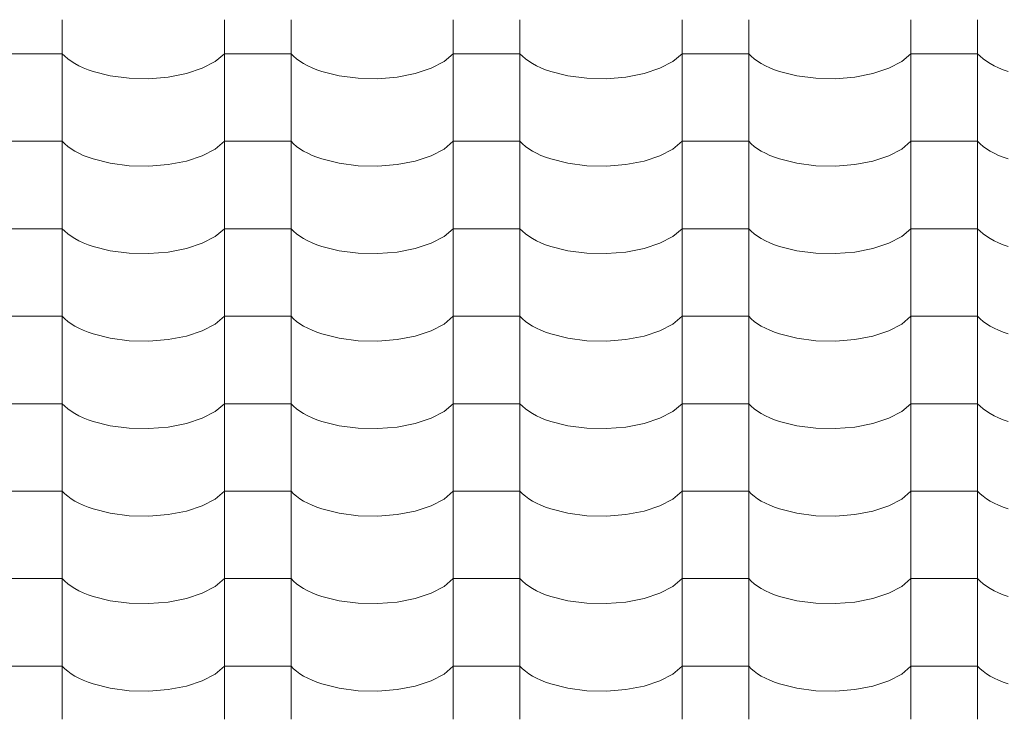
# Model space of a CAD drawing. Header units: millimetres. Extents: x -36478 to 31050, y -14815 to 11827.
# Tile 407 of 656: x -11599 to -10889, y 9924 to 10428. Entities that reach past the tile are written whole.
import ezdxf

# ---------------------------------------------------------------- set-up
doc = ezdxf.new("R2010")
doc.units = ezdxf.units.MM
doc.header["$MEASUREMENT"] = 0
doc.layers.add('Nové_Výplně - Povrchové', color=7, linetype='Continuous')

# ---------------------------------------------------------------- blocks, each defined once
blk = doc.blocks.new('*X13')
at = {"layer": 'Nové_Výplně - Povrchové', "color": 21, "linetype": 'Continuous', "lineweight": 20, "true_color": 0xffaaaa}
for p, q in [((-11568.69, 10428.17), (-11568.69, 10365.3)), ((-11451.72, 10428.17), (-11451.72, 10365.3)), ((-11403.69, 10428.17), (-11403.69, 10365.3)), ((-11286.72, 10428.17), (-11286.72, 10365.3)), ((-11238.69, 10428.17), (-11238.69, 10365.3)), ((-11121.72, 10428.17), (-11121.72, 10365.3)), ((-11073.69, 10428.17), (-11073.69, 10365.3)), ((-10956.72, 10428.17), (-10956.72, 10365.3)), ((-10908.69, 10428.17), (-10908.69, 10365.3)), ((-11592.71, 10403.64), (-11616.72, 10403.64)), ((-11568.69, 10403.64), (-11592.71, 10403.64)), ((-11568.69, 10403.64), (-11566.86, 10401.75)), ((-11566.86, 10401.75), (-11564.74, 10399.92)), ((-11458.39, 10397.95), (-11451.72, 10403.64)), ((-11427.71, 10403.64), (-11451.72, 10403.64)), ((-11403.69, 10403.64), (-11427.71, 10403.64)), ((-11403.69, 10403.64), (-11401.86, 10401.75)), ((-11401.86, 10401.75), (-11399.74, 10399.92)), ((-11293.39, 10397.95), (-11286.72, 10403.64)), ((-11262.71, 10403.64), (-11286.72, 10403.64)), ((-11238.69, 10403.64), (-11262.71, 10403.64)), ((-11238.69, 10403.64), (-11236.86, 10401.75)), ((-11236.86, 10401.75), (-11234.74, 10399.92)), ((-11128.39, 10397.95), (-11121.72, 10403.64)), ((-11097.71, 10403.64), (-11121.72, 10403.64)), ((-11073.69, 10403.64), (-11097.71, 10403.64)), ((-11073.69, 10403.64), (-11071.86, 10401.75)), ((-11071.86, 10401.75), (-11069.74, 10399.92)), ((-10963.39, 10397.95), (-10956.72, 10403.64)), ((-10932.71, 10403.64), (-10956.72, 10403.64)), ((-10908.69, 10403.64), (-10932.71, 10403.64)), ((-10908.69, 10403.64), (-10906.86, 10401.75)), ((-10906.86, 10401.75), (-10904.74, 10399.92)), ((-11564.74, 10399.92), (-11562.34, 10398.16)), ((-11562.34, 10398.16), (-11559.65, 10396.49)), ((-11559.65, 10396.49), (-11556.71, 10394.91)), ((-11556.71, 10394.91), (-11553.53, 10393.43)), ((-11467.7, 10393.09), (-11458.39, 10397.95)), ((-11399.74, 10399.92), (-11397.34, 10398.16)), ((-11397.34, 10398.16), (-11394.65, 10396.49)), ((-11394.65, 10396.49), (-11391.71, 10394.91)), ((-11391.71, 10394.91), (-11388.53, 10393.43)), ((-11302.7, 10393.09), (-11293.39, 10397.95)), ((-11234.74, 10399.92), (-11232.34, 10398.16)), ((-11232.34, 10398.16), (-11229.65, 10396.49)), ((-11229.65, 10396.49), (-11226.71, 10394.91)), ((-11226.71, 10394.91), (-11223.53, 10393.43)), ((-11137.7, 10393.09), (-11128.39, 10397.95)), ((-11069.74, 10399.92), (-11067.34, 10398.16)), ((-11067.34, 10398.16), (-11064.65, 10396.49)), ((-11064.65, 10396.49), (-11061.71, 10394.91)), ((-11061.71, 10394.91), (-11058.53, 10393.43)), ((-10972.7, 10393.09), (-10963.39, 10397.95)), ((-10904.74, 10399.92), (-10902.34, 10398.16)), ((-10902.34, 10398.16), (-10899.65, 10396.49)), ((-10899.65, 10396.49), (-10896.71, 10394.91)), ((-10896.71, 10394.91), (-10893.53, 10393.43)), ((-11553.53, 10393.43), (-11550.12, 10392.06)), ((-11550.12, 10392.06), (-11546.5, 10390.81)), ((-11546.5, 10390.81), (-11534.05, 10387.71)), ((-11534.05, 10387.71), (-11520.39, 10385.95)), ((-11492.24, 10386.77), (-11479.18, 10389.29)), ((-11479.18, 10389.29), (-11467.7, 10393.09)), ((-11388.53, 10393.43), (-11385.12, 10392.06)), ((-11385.12, 10392.06), (-11381.5, 10390.81)), ((-11381.5, 10390.81), (-11369.05, 10387.71)), ((-11369.05, 10387.71), (-11355.39, 10385.95)), ((-11327.24, 10386.77), (-11314.18, 10389.29)), ((-11314.18, 10389.29), (-11302.7, 10393.09)), ((-11223.53, 10393.43), (-11220.12, 10392.06)), ((-11220.12, 10392.06), (-11216.5, 10390.81)), ((-11216.5, 10390.81), (-11204.05, 10387.71)), ((-11204.05, 10387.71), (-11190.39, 10385.95)), ((-11162.24, 10386.77), (-11149.18, 10389.29)), ((-11149.18, 10389.29), (-11137.7, 10393.09)), ((-11058.53, 10393.43), (-11055.12, 10392.06)), ((-11055.12, 10392.06), (-11051.5, 10390.81)), ((-11051.5, 10390.81), (-11039.05, 10387.71)), ((-11039.05, 10387.71), (-11025.39, 10385.95)), ((-10997.24, 10386.77), (-10984.18, 10389.29)), ((-10984.18, 10389.29), (-10972.7, 10393.09)), ((-10893.53, 10393.43), (-10890.12, 10392.06)), ((-10890.12, 10392.06), (-10886.5, 10390.81)), ((-11520.39, 10385.95), (-11506.21, 10385.63)), ((-11506.21, 10385.63), (-11492.24, 10386.77)), ((-11355.39, 10385.95), (-11341.21, 10385.63)), ((-11341.21, 10385.63), (-11327.24, 10386.77)), ((-11190.39, 10385.95), (-11176.21, 10385.63)), ((-11176.21, 10385.63), (-11162.24, 10386.77)), ((-11025.39, 10385.95), (-11011.21, 10385.63)), ((-11011.21, 10385.63), (-10997.24, 10386.77)), ((-11568.69, 10365.07), (-11568.69, 10302.19)), ((-11451.72, 10365.07), (-11451.72, 10302.19)), ((-11403.69, 10365.07), (-11403.69, 10302.19)), ((-11286.72, 10365.07), (-11286.72, 10302.19)), ((-11238.69, 10365.07), (-11238.69, 10302.19)), ((-11121.72, 10365.07), (-11121.72, 10302.19)), ((-11073.69, 10365.07), (-11073.69, 10302.19)), ((-10956.72, 10365.07), (-10956.72, 10302.19)), ((-10908.69, 10365.07), (-10908.69, 10302.19)), ((-11592.71, 10340.54), (-11616.72, 10340.54)), ((-11568.69, 10340.54), (-11592.71, 10340.54)), ((-11568.69, 10340.54), (-11566.86, 10338.64)), ((-11566.86, 10338.64), (-11564.74, 10336.81)), ((-11458.39, 10334.85), (-11451.72, 10340.54)), ((-11427.71, 10340.54), (-11451.72, 10340.54)), ((-11403.69, 10340.54), (-11427.71, 10340.54)), ((-11403.69, 10340.54), (-11401.86, 10338.64)), ((-11401.86, 10338.64), (-11399.74, 10336.81)), ((-11293.39, 10334.85), (-11286.72, 10340.54)), ((-11262.71, 10340.54), (-11286.72, 10340.54)), ((-11238.69, 10340.54), (-11262.71, 10340.54)), ((-11238.69, 10340.54), (-11236.86, 10338.64)), ((-11236.86, 10338.64), (-11234.74, 10336.81)), ((-11128.39, 10334.85), (-11121.72, 10340.54)), ((-11097.71, 10340.54), (-11121.72, 10340.54)), ((-11073.69, 10340.54), (-11097.71, 10340.54)), ((-11073.69, 10340.54), (-11071.86, 10338.64)), ((-11071.86, 10338.64), (-11069.74, 10336.81)), ((-10963.39, 10334.85), (-10956.72, 10340.54)), ((-10932.71, 10340.54), (-10956.72, 10340.54)), ((-10908.69, 10340.54), (-10932.71, 10340.54)), ((-10908.69, 10340.54), (-10906.86, 10338.64)), ((-10906.86, 10338.64), (-10904.74, 10336.81)), ((-11564.74, 10336.81), (-11562.34, 10335.06)), ((-11562.34, 10335.06), (-11559.65, 10333.39)), ((-11559.65, 10333.39), (-11556.71, 10331.81)), ((-11556.71, 10331.81), (-11553.53, 10330.33)), ((-11553.53, 10330.33), (-11550.12, 10328.96)), ((-11467.7, 10329.98), (-11458.39, 10334.85)), ((-11399.74, 10336.81), (-11397.34, 10335.06)), ((-11397.34, 10335.06), (-11394.65, 10333.39)), ((-11394.65, 10333.39), (-11391.71, 10331.81)), ((-11391.71, 10331.81), (-11388.53, 10330.33)), ((-11388.53, 10330.33), (-11385.12, 10328.96)), ((-11302.7, 10329.98), (-11293.39, 10334.85)), ((-11234.74, 10336.81), (-11232.34, 10335.06)), ((-11232.34, 10335.06), (-11229.65, 10333.39)), ((-11229.65, 10333.39), (-11226.71, 10331.81)), ((-11226.71, 10331.81), (-11223.53, 10330.33)), ((-11223.53, 10330.33), (-11220.12, 10328.96)), ((-11137.7, 10329.98), (-11128.39, 10334.85)), ((-11069.74, 10336.81), (-11067.34, 10335.06)), ((-11067.34, 10335.06), (-11064.65, 10333.39)), ((-11064.65, 10333.39), (-11061.71, 10331.81)), ((-11061.71, 10331.81), (-11058.53, 10330.33)), ((-11058.53, 10330.33), (-11055.12, 10328.96)), ((-10972.7, 10329.98), (-10963.39, 10334.85)), ((-10904.74, 10336.81), (-10902.34, 10335.06)), ((-10902.34, 10335.06), (-10899.65, 10333.39)), ((-10899.65, 10333.39), (-10896.71, 10331.81)), ((-10896.71, 10331.81), (-10893.53, 10330.33)), ((-10893.53, 10330.33), (-10890.12, 10328.96)), ((-11550.12, 10328.96), (-11546.5, 10327.71)), ((-11546.5, 10327.71), (-11534.05, 10324.6)), ((-11534.05, 10324.6), (-11520.39, 10322.85)), ((-11506.21, 10322.53), (-11492.24, 10323.66)), ((-11492.24, 10323.66), (-11479.18, 10326.19)), ((-11479.18, 10326.19), (-11467.7, 10329.98)), ((-11385.12, 10328.96), (-11381.5, 10327.71)), ((-11381.5, 10327.71), (-11369.05, 10324.6)), ((-11369.05, 10324.6), (-11355.39, 10322.85)), ((-11341.21, 10322.53), (-11327.24, 10323.66)), ((-11327.24, 10323.66), (-11314.18, 10326.19)), ((-11314.18, 10326.19), (-11302.7, 10329.98)), ((-11220.12, 10328.96), (-11216.5, 10327.71)), ((-11216.5, 10327.71), (-11204.05, 10324.6)), ((-11204.05, 10324.6), (-11190.39, 10322.85)), ((-11176.21, 10322.53), (-11162.24, 10323.66)), ((-11162.24, 10323.66), (-11149.18, 10326.19)), ((-11149.18, 10326.19), (-11137.7, 10329.98)), ((-11055.12, 10328.96), (-11051.5, 10327.71)), ((-11051.5, 10327.71), (-11039.05, 10324.6)), ((-11039.05, 10324.6), (-11025.39, 10322.85)), ((-11011.21, 10322.53), (-10997.24, 10323.66)), ((-10997.24, 10323.66), (-10984.18, 10326.19)), ((-10984.18, 10326.19), (-10972.7, 10329.98)), ((-10890.12, 10328.96), (-10886.5, 10327.71)), ((-11520.39, 10322.85), (-11506.21, 10322.53)), ((-11355.39, 10322.85), (-11341.21, 10322.53)), ((-11190.39, 10322.85), (-11176.21, 10322.53)), ((-11025.39, 10322.85), (-11011.21, 10322.53)), ((-11568.69, 10301.96), (-11568.69, 10239.09)), ((-11451.72, 10301.96), (-11451.72, 10239.09)), ((-11403.69, 10301.96), (-11403.69, 10239.09)), ((-11286.72, 10301.96), (-11286.72, 10239.09)), ((-11238.69, 10301.96), (-11238.69, 10239.09)), ((-11121.72, 10301.96), (-11121.72, 10239.09)), ((-11073.69, 10301.96), (-11073.69, 10239.09)), ((-10956.72, 10301.96), (-10956.72, 10239.09)), ((-10908.69, 10301.96), (-10908.69, 10239.09)), ((-11592.71, 10277.43), (-11616.72, 10277.43)), ((-11568.69, 10277.43), (-11592.71, 10277.43)), ((-11568.69, 10277.43), (-11566.86, 10275.54)), ((-11566.86, 10275.54), (-11564.74, 10273.71)), ((-11564.74, 10273.71), (-11562.34, 10271.95)), ((-11458.39, 10271.74), (-11451.72, 10277.43)), ((-11427.71, 10277.43), (-11451.72, 10277.43)), ((-11403.69, 10277.43), (-11427.71, 10277.43)), ((-11403.69, 10277.43), (-11401.86, 10275.54)), ((-11401.86, 10275.54), (-11399.74, 10273.71)), ((-11399.74, 10273.71), (-11397.34, 10271.95)), ((-11293.39, 10271.74), (-11286.72, 10277.43)), ((-11262.71, 10277.43), (-11286.72, 10277.43)), ((-11238.69, 10277.43), (-11262.71, 10277.43)), ((-11238.69, 10277.43), (-11236.86, 10275.54)), ((-11236.86, 10275.54), (-11234.74, 10273.71)), ((-11234.74, 10273.71), (-11232.34, 10271.95)), ((-11128.39, 10271.74), (-11121.72, 10277.43)), ((-11097.71, 10277.43), (-11121.72, 10277.43)), ((-11073.69, 10277.43), (-11097.71, 10277.43)), ((-11073.69, 10277.43), (-11071.86, 10275.54)), ((-11071.86, 10275.54), (-11069.74, 10273.71)), ((-11069.74, 10273.71), (-11067.34, 10271.95)), ((-10963.39, 10271.74), (-10956.72, 10277.43)), ((-10932.71, 10277.43), (-10956.72, 10277.43)), ((-10908.69, 10277.43), (-10932.71, 10277.43)), ((-10908.69, 10277.43), (-10906.86, 10275.54)), ((-10906.86, 10275.54), (-10904.74, 10273.71)), ((-10904.74, 10273.71), (-10902.34, 10271.95)), ((-11562.34, 10271.95), (-11559.65, 10270.28)), ((-11559.65, 10270.28), (-11556.71, 10268.7)), ((-11556.71, 10268.7), (-11553.53, 10267.22)), ((-11553.53, 10267.22), (-11550.12, 10265.86)), ((-11479.18, 10263.08), (-11467.7, 10266.88)), ((-11467.7, 10266.88), (-11458.39, 10271.74)), ((-11397.34, 10271.95), (-11394.65, 10270.28)), ((-11394.65, 10270.28), (-11391.71, 10268.7)), ((-11391.71, 10268.7), (-11388.53, 10267.22)), ((-11388.53, 10267.22), (-11385.12, 10265.86)), ((-11314.18, 10263.08), (-11302.7, 10266.88)), ((-11302.7, 10266.88), (-11293.39, 10271.74)), ((-11232.34, 10271.95), (-11229.65, 10270.28)), ((-11229.65, 10270.28), (-11226.71, 10268.7)), ((-11226.71, 10268.7), (-11223.53, 10267.22)), ((-11223.53, 10267.22), (-11220.12, 10265.86)), ((-11149.18, 10263.08), (-11137.7, 10266.88)), ((-11137.7, 10266.88), (-11128.39, 10271.74)), ((-11067.34, 10271.95), (-11064.65, 10270.28)), ((-11064.65, 10270.28), (-11061.71, 10268.7)), ((-11061.71, 10268.7), (-11058.53, 10267.22)), ((-11058.53, 10267.22), (-11055.12, 10265.86)), ((-10984.18, 10263.08), (-10972.7, 10266.88)), ((-10972.7, 10266.88), (-10963.39, 10271.74)), ((-10902.34, 10271.95), (-10899.65, 10270.28)), ((-10899.65, 10270.28), (-10896.71, 10268.7)), ((-10896.71, 10268.7), (-10893.53, 10267.22)), ((-10893.53, 10267.22), (-10890.12, 10265.86)), ((-11550.12, 10265.86), (-11546.5, 10264.6)), ((-11546.5, 10264.6), (-11534.05, 10261.5)), ((-11534.05, 10261.5), (-11520.39, 10259.74)), ((-11520.39, 10259.74), (-11506.21, 10259.42)), ((-11506.21, 10259.42), (-11492.24, 10260.56)), ((-11492.24, 10260.56), (-11479.18, 10263.08)), ((-11385.12, 10265.86), (-11381.5, 10264.6)), ((-11381.5, 10264.6), (-11369.05, 10261.5)), ((-11369.05, 10261.5), (-11355.39, 10259.74)), ((-11355.39, 10259.74), (-11341.21, 10259.42)), ((-11341.21, 10259.42), (-11327.24, 10260.56)), ((-11327.24, 10260.56), (-11314.18, 10263.08)), ((-11220.12, 10265.86), (-11216.5, 10264.6)), ((-11216.5, 10264.6), (-11204.05, 10261.5)), ((-11204.05, 10261.5), (-11190.39, 10259.74)), ((-11190.39, 10259.74), (-11176.21, 10259.42)), ((-11176.21, 10259.42), (-11162.24, 10260.56)), ((-11162.24, 10260.56), (-11149.18, 10263.08)), ((-11055.12, 10265.86), (-11051.5, 10264.6)), ((-11051.5, 10264.6), (-11039.05, 10261.5)), ((-11039.05, 10261.5), (-11025.39, 10259.74)), ((-11025.39, 10259.74), (-11011.21, 10259.42)), ((-11011.21, 10259.42), (-10997.24, 10260.56)), ((-10997.24, 10260.56), (-10984.18, 10263.08)), ((-10890.12, 10265.86), (-10886.5, 10264.6)), ((-11568.69, 10238.86), (-11568.69, 10175.98)), ((-11451.72, 10238.86), (-11451.72, 10175.98)), ((-11403.69, 10238.86), (-11403.69, 10175.98)), ((-11286.72, 10238.86), (-11286.72, 10175.98)), ((-11238.69, 10238.86), (-11238.69, 10175.98)), ((-11121.72, 10238.86), (-11121.72, 10175.98)), ((-11073.69, 10238.86), (-11073.69, 10175.98)), ((-10956.72, 10238.86), (-10956.72, 10175.98)), ((-10908.69, 10238.86), (-10908.69, 10175.98)), ((-11592.71, 10214.33), (-11616.72, 10214.33)), ((-11568.69, 10214.33), (-11592.71, 10214.33)), ((-11568.69, 10214.33), (-11566.86, 10212.43)), ((-11566.86, 10212.43), (-11564.74, 10210.6)), ((-11564.74, 10210.6), (-11562.34, 10208.85)), ((-11458.39, 10208.64), (-11451.72, 10214.33)), ((-11427.71, 10214.33), (-11451.72, 10214.33)), ((-11403.69, 10214.33), (-11427.71, 10214.33)), ((-11403.69, 10214.33), (-11401.86, 10212.43)), ((-11401.86, 10212.43), (-11399.74, 10210.6)), ((-11399.74, 10210.6), (-11397.34, 10208.85)), ((-11293.39, 10208.64), (-11286.72, 10214.33)), ((-11262.71, 10214.33), (-11286.72, 10214.33)), ((-11238.69, 10214.33), (-11262.71, 10214.33)), ((-11238.69, 10214.33), (-11236.86, 10212.43)), ((-11236.86, 10212.43), (-11234.74, 10210.6)), ((-11234.74, 10210.6), (-11232.34, 10208.85)), ((-11128.39, 10208.64), (-11121.72, 10214.33)), ((-11097.71, 10214.33), (-11121.72, 10214.33)), ((-11073.69, 10214.33), (-11097.71, 10214.33)), ((-11073.69, 10214.33), (-11071.86, 10212.43)), ((-11071.86, 10212.43), (-11069.74, 10210.6)), ((-11069.74, 10210.6), (-11067.34, 10208.85)), ((-10963.39, 10208.64), (-10956.72, 10214.33)), ((-10932.71, 10214.33), (-10956.72, 10214.33)), ((-10908.69, 10214.33), (-10932.71, 10214.33)), ((-10908.69, 10214.33), (-10906.86, 10212.43)), ((-10906.86, 10212.43), (-10904.74, 10210.6)), ((-10904.74, 10210.6), (-10902.34, 10208.85)), ((-11562.34, 10208.85), (-11559.65, 10207.18)), ((-11559.65, 10207.18), (-11556.71, 10205.6)), ((-11556.71, 10205.6), (-11553.53, 10204.12)), ((-11553.53, 10204.12), (-11550.12, 10202.75)), ((-11550.12, 10202.75), (-11546.5, 10201.5)), ((-11479.18, 10199.98), (-11467.7, 10203.77)), ((-11467.7, 10203.77), (-11458.39, 10208.64)), ((-11397.34, 10208.85), (-11394.65, 10207.18)), ((-11394.65, 10207.18), (-11391.71, 10205.6)), ((-11391.71, 10205.6), (-11388.53, 10204.12)), ((-11388.53, 10204.12), (-11385.12, 10202.75)), ((-11385.12, 10202.75), (-11381.5, 10201.5)), ((-11314.18, 10199.98), (-11302.7, 10203.77)), ((-11302.7, 10203.77), (-11293.39, 10208.64)), ((-11232.34, 10208.85), (-11229.65, 10207.18)), ((-11229.65, 10207.18), (-11226.71, 10205.6)), ((-11226.71, 10205.6), (-11223.53, 10204.12)), ((-11223.53, 10204.12), (-11220.12, 10202.75)), ((-11220.12, 10202.75), (-11216.5, 10201.5)), ((-11149.18, 10199.98), (-11137.7, 10203.77)), ((-11137.7, 10203.77), (-11128.39, 10208.64)), ((-11067.34, 10208.85), (-11064.65, 10207.18)), ((-11064.65, 10207.18), (-11061.71, 10205.6)), ((-11061.71, 10205.6), (-11058.53, 10204.12)), ((-11058.53, 10204.12), (-11055.12, 10202.75)), ((-11055.12, 10202.75), (-11051.5, 10201.5)), ((-10984.18, 10199.98), (-10972.7, 10203.77)), ((-10972.7, 10203.77), (-10963.39, 10208.64)), ((-10902.34, 10208.85), (-10899.65, 10207.18)), ((-10899.65, 10207.18), (-10896.71, 10205.6)), ((-10896.71, 10205.6), (-10893.53, 10204.12)), ((-10893.53, 10204.12), (-10890.12, 10202.75)), ((-10890.12, 10202.75), (-10886.5, 10201.5)), ((-11546.5, 10201.5), (-11534.05, 10198.39)), ((-11534.05, 10198.39), (-11520.39, 10196.64)), ((-11520.39, 10196.64), (-11506.21, 10196.32)), ((-11506.21, 10196.32), (-11492.24, 10197.45)), ((-11492.24, 10197.45), (-11479.18, 10199.98)), ((-11381.5, 10201.5), (-11369.05, 10198.39)), ((-11369.05, 10198.39), (-11355.39, 10196.64)), ((-11355.39, 10196.64), (-11341.21, 10196.32)), ((-11341.21, 10196.32), (-11327.24, 10197.45)), ((-11327.24, 10197.45), (-11314.18, 10199.98)), ((-11216.5, 10201.5), (-11204.05, 10198.39)), ((-11204.05, 10198.39), (-11190.39, 10196.64)), ((-11190.39, 10196.64), (-11176.21, 10196.32)), ((-11176.21, 10196.32), (-11162.24, 10197.45)), ((-11162.24, 10197.45), (-11149.18, 10199.98)), ((-11051.5, 10201.5), (-11039.05, 10198.39)), ((-11039.05, 10198.39), (-11025.39, 10196.64)), ((-11025.39, 10196.64), (-11011.21, 10196.32)), ((-11011.21, 10196.32), (-10997.24, 10197.45)), ((-10997.24, 10197.45), (-10984.18, 10199.98)), ((-11568.69, 10175.75), (-11568.69, 10112.88)), ((-11451.72, 10175.75), (-11451.72, 10112.88)), ((-11403.69, 10175.75), (-11403.69, 10112.88)), ((-11286.72, 10175.75), (-11286.72, 10112.88)), ((-11238.69, 10175.75), (-11238.69, 10112.88)), ((-11121.72, 10175.75), (-11121.72, 10112.88)), ((-11073.69, 10175.75), (-11073.69, 10112.88)), ((-10956.72, 10175.75), (-10956.72, 10112.88)), ((-10908.69, 10175.75), (-10908.69, 10112.88)), ((-11592.71, 10151.22), (-11616.72, 10151.22)), ((-11568.69, 10151.22), (-11592.71, 10151.22)), ((-11568.69, 10151.22), (-11566.86, 10149.33)), ((-11566.86, 10149.33), (-11564.74, 10147.5)), ((-11564.74, 10147.5), (-11562.34, 10145.74)), ((-11562.34, 10145.74), (-11559.65, 10144.07)), ((-11458.39, 10145.53), (-11451.72, 10151.22)), ((-11427.71, 10151.22), (-11451.72, 10151.22)), ((-11403.69, 10151.22), (-11427.71, 10151.22)), ((-11403.69, 10151.22), (-11401.86, 10149.33)), ((-11401.86, 10149.33), (-11399.74, 10147.5)), ((-11399.74, 10147.5), (-11397.34, 10145.74)), ((-11397.34, 10145.74), (-11394.65, 10144.07)), ((-11293.39, 10145.53), (-11286.72, 10151.22)), ((-11262.71, 10151.22), (-11286.72, 10151.22)), ((-11238.69, 10151.22), (-11262.71, 10151.22)), ((-11238.69, 10151.22), (-11236.86, 10149.33)), ((-11236.86, 10149.33), (-11234.74, 10147.5)), ((-11234.74, 10147.5), (-11232.34, 10145.74)), ((-11232.34, 10145.74), (-11229.65, 10144.07)), ((-11128.39, 10145.53), (-11121.72, 10151.22)), ((-11097.71, 10151.22), (-11121.72, 10151.22)), ((-11073.69, 10151.22), (-11097.71, 10151.22)), ((-11073.69, 10151.22), (-11071.86, 10149.33)), ((-11071.86, 10149.33), (-11069.74, 10147.5)), ((-11069.74, 10147.5), (-11067.34, 10145.74)), ((-11067.34, 10145.74), (-11064.65, 10144.07)), ((-10963.39, 10145.53), (-10956.72, 10151.22)), ((-10932.71, 10151.22), (-10956.72, 10151.22)), ((-10908.69, 10151.22), (-10932.71, 10151.22)), ((-10908.69, 10151.22), (-10906.86, 10149.33)), ((-10906.86, 10149.33), (-10904.74, 10147.5)), ((-10904.74, 10147.5), (-10902.34, 10145.74)), ((-10902.34, 10145.74), (-10899.65, 10144.07)), ((-11559.65, 10144.07), (-11556.71, 10142.49)), ((-11556.71, 10142.49), (-11553.53, 10141.02)), ((-11553.53, 10141.02), (-11550.12, 10139.65)), ((-11550.12, 10139.65), (-11546.5, 10138.39)), ((-11479.18, 10136.88), (-11467.7, 10140.67)), ((-11467.7, 10140.67), (-11458.39, 10145.53)), ((-11394.65, 10144.07), (-11391.71, 10142.49)), ((-11391.71, 10142.49), (-11388.53, 10141.02)), ((-11388.53, 10141.02), (-11385.12, 10139.65)), ((-11385.12, 10139.65), (-11381.5, 10138.39)), ((-11314.18, 10136.88), (-11302.7, 10140.67)), ((-11302.7, 10140.67), (-11293.39, 10145.53)), ((-11229.65, 10144.07), (-11226.71, 10142.49)), ((-11226.71, 10142.49), (-11223.53, 10141.02)), ((-11223.53, 10141.02), (-11220.12, 10139.65)), ((-11220.12, 10139.65), (-11216.5, 10138.39)), ((-11149.18, 10136.88), (-11137.7, 10140.67)), ((-11137.7, 10140.67), (-11128.39, 10145.53)), ((-11064.65, 10144.07), (-11061.71, 10142.49)), ((-11061.71, 10142.49), (-11058.53, 10141.02)), ((-11058.53, 10141.02), (-11055.12, 10139.65)), ((-11055.12, 10139.65), (-11051.5, 10138.39)), ((-10984.18, 10136.88), (-10972.7, 10140.67)), ((-10972.7, 10140.67), (-10963.39, 10145.53)), ((-10899.65, 10144.07), (-10896.71, 10142.49)), ((-10896.71, 10142.49), (-10893.53, 10141.02)), ((-10893.53, 10141.02), (-10890.12, 10139.65)), ((-10890.12, 10139.65), (-10886.5, 10138.39)), ((-11546.5, 10138.39), (-11534.05, 10135.29)), ((-11534.05, 10135.29), (-11520.39, 10133.53)), ((-11520.39, 10133.53), (-11506.21, 10133.21)), ((-11506.21, 10133.21), (-11492.24, 10134.35)), ((-11492.24, 10134.35), (-11479.18, 10136.88)), ((-11381.5, 10138.39), (-11369.05, 10135.29)), ((-11369.05, 10135.29), (-11355.39, 10133.53)), ((-11355.39, 10133.53), (-11341.21, 10133.21)), ((-11341.21, 10133.21), (-11327.24, 10134.35)), ((-11327.24, 10134.35), (-11314.18, 10136.88)), ((-11216.5, 10138.39), (-11204.05, 10135.29)), ((-11204.05, 10135.29), (-11190.39, 10133.53)), ((-11190.39, 10133.53), (-11176.21, 10133.21)), ((-11176.21, 10133.21), (-11162.24, 10134.35)), ((-11162.24, 10134.35), (-11149.18, 10136.88)), ((-11051.5, 10138.39), (-11039.05, 10135.29)), ((-11039.05, 10135.29), (-11025.39, 10133.53)), ((-11025.39, 10133.53), (-11011.21, 10133.21)), ((-11011.21, 10133.21), (-10997.24, 10134.35)), ((-10997.24, 10134.35), (-10984.18, 10136.88)), ((-11568.69, 10112.65), (-11568.69, 10049.77)), ((-11451.72, 10112.65), (-11451.72, 10049.77)), ((-11403.69, 10112.65), (-11403.69, 10049.77)), ((-11286.72, 10112.65), (-11286.72, 10049.77)), ((-11238.69, 10112.65), (-11238.69, 10049.77)), ((-11121.72, 10112.65), (-11121.72, 10049.77)), ((-11073.69, 10112.65), (-11073.69, 10049.77)), ((-10956.72, 10112.65), (-10956.72, 10049.77)), ((-10908.69, 10112.65), (-10908.69, 10049.77)), ((-11592.71, 10088.12), (-11616.72, 10088.12)), ((-11568.69, 10088.12), (-11592.71, 10088.12)), ((-11568.69, 10088.12), (-11566.86, 10086.22)), ((-11566.86, 10086.22), (-11564.74, 10084.39)), ((-11564.74, 10084.39), (-11562.34, 10082.64)), ((-11562.34, 10082.64), (-11559.65, 10080.97)), ((-11467.7, 10077.56), (-11458.39, 10082.43)), ((-11458.39, 10082.43), (-11451.72, 10088.12)), ((-11427.71, 10088.12), (-11451.72, 10088.12)), ((-11403.69, 10088.12), (-11427.71, 10088.12)), ((-11403.69, 10088.12), (-11401.86, 10086.22)), ((-11401.86, 10086.22), (-11399.74, 10084.39)), ((-11399.74, 10084.39), (-11397.34, 10082.64)), ((-11397.34, 10082.64), (-11394.65, 10080.97)), ((-11302.7, 10077.56), (-11293.39, 10082.43)), ((-11293.39, 10082.43), (-11286.72, 10088.12)), ((-11262.71, 10088.12), (-11286.72, 10088.12)), ((-11238.69, 10088.12), (-11262.71, 10088.12)), ((-11238.69, 10088.12), (-11236.86, 10086.22)), ((-11236.86, 10086.22), (-11234.74, 10084.39)), ((-11234.74, 10084.39), (-11232.34, 10082.64)), ((-11232.34, 10082.64), (-11229.65, 10080.97)), ((-11137.7, 10077.56), (-11128.39, 10082.43)), ((-11128.39, 10082.43), (-11121.72, 10088.12)), ((-11097.71, 10088.12), (-11121.72, 10088.12)), ((-11073.69, 10088.12), (-11097.71, 10088.12)), ((-11073.69, 10088.12), (-11071.86, 10086.22)), ((-11071.86, 10086.22), (-11069.74, 10084.39)), ((-11069.74, 10084.39), (-11067.34, 10082.64)), ((-11067.34, 10082.64), (-11064.65, 10080.97)), ((-10972.7, 10077.56), (-10963.39, 10082.43)), ((-10963.39, 10082.43), (-10956.72, 10088.12)), ((-10932.71, 10088.12), (-10956.72, 10088.12)), ((-10908.69, 10088.12), (-10932.71, 10088.12)), ((-10908.69, 10088.12), (-10906.86, 10086.22)), ((-10906.86, 10086.22), (-10904.74, 10084.39)), ((-10904.74, 10084.39), (-10902.34, 10082.64)), ((-10902.34, 10082.64), (-10899.65, 10080.97)), ((-11559.65, 10080.97), (-11556.71, 10079.39)), ((-11556.71, 10079.39), (-11553.53, 10077.91)), ((-11553.53, 10077.91), (-11550.12, 10076.54)), ((-11550.12, 10076.54), (-11546.5, 10075.29)), ((-11546.5, 10075.29), (-11534.05, 10072.19)), ((-11479.18, 10073.77), (-11467.7, 10077.56)), ((-11394.65, 10080.97), (-11391.71, 10079.39)), ((-11391.71, 10079.39), (-11388.53, 10077.91)), ((-11388.53, 10077.91), (-11385.12, 10076.54)), ((-11385.12, 10076.54), (-11381.5, 10075.29)), ((-11381.5, 10075.29), (-11369.05, 10072.19)), ((-11314.18, 10073.77), (-11302.7, 10077.56)), ((-11229.65, 10080.97), (-11226.71, 10079.39)), ((-11226.71, 10079.39), (-11223.53, 10077.91)), ((-11223.53, 10077.91), (-11220.12, 10076.54)), ((-11220.12, 10076.54), (-11216.5, 10075.29)), ((-11216.5, 10075.29), (-11204.05, 10072.19)), ((-11149.18, 10073.77), (-11137.7, 10077.56)), ((-11064.65, 10080.97), (-11061.71, 10079.39)), ((-11061.71, 10079.39), (-11058.53, 10077.91)), ((-11058.53, 10077.91), (-11055.12, 10076.54)), ((-11055.12, 10076.54), (-11051.5, 10075.29)), ((-11051.5, 10075.29), (-11039.05, 10072.19)), ((-10984.18, 10073.77), (-10972.7, 10077.56)), ((-10899.65, 10080.97), (-10896.71, 10079.39)), ((-10896.71, 10079.39), (-10893.53, 10077.91)), ((-10893.53, 10077.91), (-10890.12, 10076.54)), ((-10890.12, 10076.54), (-10886.5, 10075.29)), ((-11534.05, 10072.19), (-11520.39, 10070.43)), ((-11520.39, 10070.43), (-11506.21, 10070.11)), ((-11506.21, 10070.11), (-11492.24, 10071.24)), ((-11492.24, 10071.24), (-11479.18, 10073.77)), ((-11369.05, 10072.19), (-11355.39, 10070.43)), ((-11355.39, 10070.43), (-11341.21, 10070.11)), ((-11341.21, 10070.11), (-11327.24, 10071.24)), ((-11327.24, 10071.24), (-11314.18, 10073.77)), ((-11204.05, 10072.19), (-11190.39, 10070.43)), ((-11190.39, 10070.43), (-11176.21, 10070.11)), ((-11176.21, 10070.11), (-11162.24, 10071.24)), ((-11162.24, 10071.24), (-11149.18, 10073.77)), ((-11039.05, 10072.19), (-11025.39, 10070.43)), ((-11025.39, 10070.43), (-11011.21, 10070.11)), ((-11011.21, 10070.11), (-10997.24, 10071.24)), ((-10997.24, 10071.24), (-10984.18, 10073.77)), ((-11568.69, 10049.55), (-11568.69, 9986.67)), ((-11451.72, 10049.55), (-11451.72, 9986.67)), ((-11403.69, 10049.55), (-11403.69, 9986.67)), ((-11286.72, 10049.55), (-11286.72, 9986.67)), ((-11238.69, 10049.55), (-11238.69, 9986.67)), ((-11121.72, 10049.55), (-11121.72, 9986.67)), ((-11073.69, 10049.55), (-11073.69, 9986.67)), ((-10956.72, 10049.55), (-10956.72, 9986.67)), ((-10908.69, 10049.55), (-10908.69, 9986.67)), ((-11592.71, 10025.01), (-11616.72, 10025.01)), ((-11568.69, 10025.01), (-11592.71, 10025.01)), ((-11568.69, 10025.01), (-11566.86, 10023.12)), ((-11458.39, 10019.32), (-11451.72, 10025.01)), ((-11427.71, 10025.01), (-11451.72, 10025.01)), ((-11403.69, 10025.01), (-11427.71, 10025.01)), ((-11403.69, 10025.01), (-11401.86, 10023.12)), ((-11293.39, 10019.32), (-11286.72, 10025.01)), ((-11262.71, 10025.01), (-11286.72, 10025.01)), ((-11238.69, 10025.01), (-11262.71, 10025.01)), ((-11238.69, 10025.01), (-11236.86, 10023.12)), ((-11128.39, 10019.32), (-11121.72, 10025.01)), ((-11097.71, 10025.01), (-11121.72, 10025.01)), ((-11073.69, 10025.01), (-11097.71, 10025.01)), ((-11073.69, 10025.01), (-11071.86, 10023.12)), ((-10963.39, 10019.32), (-10956.72, 10025.01)), ((-10932.71, 10025.01), (-10956.72, 10025.01)), ((-10908.69, 10025.01), (-10932.71, 10025.01)), ((-10908.69, 10025.01), (-10906.86, 10023.12)), ((-11566.86, 10023.12), (-11564.74, 10021.29)), ((-11564.74, 10021.29), (-11562.34, 10019.53)), ((-11562.34, 10019.53), (-11559.65, 10017.86)), ((-11467.7, 10014.46), (-11458.39, 10019.32)), ((-11401.86, 10023.12), (-11399.74, 10021.29)), ((-11399.74, 10021.29), (-11397.34, 10019.53)), ((-11397.34, 10019.53), (-11394.65, 10017.86)), ((-11302.7, 10014.46), (-11293.39, 10019.32)), ((-11236.86, 10023.12), (-11234.74, 10021.29)), ((-11234.74, 10021.29), (-11232.34, 10019.53)), ((-11232.34, 10019.53), (-11229.65, 10017.86)), ((-11137.7, 10014.46), (-11128.39, 10019.32)), ((-11071.86, 10023.12), (-11069.74, 10021.29)), ((-11069.74, 10021.29), (-11067.34, 10019.53)), ((-11067.34, 10019.53), (-11064.65, 10017.86)), ((-10972.7, 10014.46), (-10963.39, 10019.32)), ((-10906.86, 10023.12), (-10904.74, 10021.29)), ((-10904.74, 10021.29), (-10902.34, 10019.53)), ((-10902.34, 10019.53), (-10899.65, 10017.86)), ((-11559.65, 10017.86), (-11556.71, 10016.28)), ((-11556.71, 10016.28), (-11553.53, 10014.81)), ((-11553.53, 10014.81), (-11550.12, 10013.44)), ((-11550.12, 10013.44), (-11546.5, 10012.18)), ((-11546.5, 10012.18), (-11534.05, 10009.08)), ((-11479.18, 10010.67), (-11467.7, 10014.46)), ((-11394.65, 10017.86), (-11391.71, 10016.28)), ((-11391.71, 10016.28), (-11388.53, 10014.81)), ((-11388.53, 10014.81), (-11385.12, 10013.44)), ((-11385.12, 10013.44), (-11381.5, 10012.18)), ((-11381.5, 10012.18), (-11369.05, 10009.08)), ((-11314.18, 10010.67), (-11302.7, 10014.46)), ((-11229.65, 10017.86), (-11226.71, 10016.28)), ((-11226.71, 10016.28), (-11223.53, 10014.81)), ((-11223.53, 10014.81), (-11220.12, 10013.44)), ((-11220.12, 10013.44), (-11216.5, 10012.18)), ((-11216.5, 10012.18), (-11204.05, 10009.08)), ((-11149.18, 10010.67), (-11137.7, 10014.46)), ((-11064.65, 10017.86), (-11061.71, 10016.28)), ((-11061.71, 10016.28), (-11058.53, 10014.81)), ((-11058.53, 10014.81), (-11055.12, 10013.44)), ((-11055.12, 10013.44), (-11051.5, 10012.18)), ((-11051.5, 10012.18), (-11039.05, 10009.08)), ((-10984.18, 10010.67), (-10972.7, 10014.46)), ((-10899.65, 10017.86), (-10896.71, 10016.28)), ((-10896.71, 10016.28), (-10893.53, 10014.81)), ((-10893.53, 10014.81), (-10890.12, 10013.44)), ((-10890.12, 10013.44), (-10886.5, 10012.18)), ((-11534.05, 10009.08), (-11520.39, 10007.32)), ((-11520.39, 10007.32), (-11506.21, 10007.01)), ((-11506.21, 10007.01), (-11492.24, 10008.14)), ((-11492.24, 10008.14), (-11479.18, 10010.67)), ((-11369.05, 10009.08), (-11355.39, 10007.32)), ((-11355.39, 10007.32), (-11341.21, 10007.01)), ((-11341.21, 10007.01), (-11327.24, 10008.14)), ((-11327.24, 10008.14), (-11314.18, 10010.67)), ((-11204.05, 10009.08), (-11190.39, 10007.32)), ((-11190.39, 10007.32), (-11176.21, 10007.01)), ((-11176.21, 10007.01), (-11162.24, 10008.14)), ((-11162.24, 10008.14), (-11149.18, 10010.67)), ((-11039.05, 10009.08), (-11025.39, 10007.32)), ((-11025.39, 10007.32), (-11011.21, 10007.01)), ((-11011.21, 10007.01), (-10997.24, 10008.14)), ((-10997.24, 10008.14), (-10984.18, 10010.67)), ((-11568.69, 9986.44), (-11568.69, 9923.56)), ((-11451.72, 9986.44), (-11451.72, 9923.56)), ((-11403.69, 9986.44), (-11403.69, 9923.56)), ((-11286.72, 9986.44), (-11286.72, 9923.56)), ((-11238.69, 9986.44), (-11238.69, 9923.56)), ((-11121.72, 9986.44), (-11121.72, 9923.56)), ((-11073.69, 9986.44), (-11073.69, 9923.56)), ((-10956.72, 9986.44), (-10956.72, 9923.56)), ((-10908.69, 9986.44), (-10908.69, 9923.56)), ((-11592.71, 9961.91), (-11616.72, 9961.91)), ((-11568.69, 9961.91), (-11592.71, 9961.91)), ((-11568.69, 9961.91), (-11566.86, 9960.01)), ((-11458.39, 9956.22), (-11451.72, 9961.91)), ((-11427.71, 9961.91), (-11451.72, 9961.91)), ((-11403.69, 9961.91), (-11427.71, 9961.91)), ((-11403.69, 9961.91), (-11401.86, 9960.01)), ((-11293.39, 9956.22), (-11286.72, 9961.91)), ((-11262.71, 9961.91), (-11286.72, 9961.91)), ((-11238.69, 9961.91), (-11262.71, 9961.91)), ((-11238.69, 9961.91), (-11236.86, 9960.01)), ((-11128.39, 9956.22), (-11121.72, 9961.91)), ((-11097.71, 9961.91), (-11121.72, 9961.91)), ((-11073.69, 9961.91), (-11097.71, 9961.91)), ((-11073.69, 9961.91), (-11071.86, 9960.01)), ((-10963.39, 9956.22), (-10956.72, 9961.91)), ((-10932.71, 9961.91), (-10956.72, 9961.91)), ((-10908.69, 9961.91), (-10932.71, 9961.91)), ((-10908.69, 9961.91), (-10906.86, 9960.01)), ((-11566.86, 9960.01), (-11564.74, 9958.19)), ((-11564.74, 9958.19), (-11562.34, 9956.43)), ((-11562.34, 9956.43), (-11559.65, 9954.76)), ((-11559.65, 9954.76), (-11556.71, 9953.18)), ((-11467.7, 9951.35), (-11458.39, 9956.22)), ((-11401.86, 9960.01), (-11399.74, 9958.19)), ((-11399.74, 9958.19), (-11397.34, 9956.43)), ((-11397.34, 9956.43), (-11394.65, 9954.76)), ((-11394.65, 9954.76), (-11391.71, 9953.18)), ((-11302.7, 9951.35), (-11293.39, 9956.22)), ((-11236.86, 9960.01), (-11234.74, 9958.19)), ((-11234.74, 9958.19), (-11232.34, 9956.43)), ((-11232.34, 9956.43), (-11229.65, 9954.76)), ((-11229.65, 9954.76), (-11226.71, 9953.18)), ((-11137.7, 9951.35), (-11128.39, 9956.22)), ((-11071.86, 9960.01), (-11069.74, 9958.19)), ((-11069.74, 9958.19), (-11067.34, 9956.43)), ((-11067.34, 9956.43), (-11064.65, 9954.76)), ((-11064.65, 9954.76), (-11061.71, 9953.18)), ((-10972.7, 9951.35), (-10963.39, 9956.22)), ((-10906.86, 9960.01), (-10904.74, 9958.19)), ((-10904.74, 9958.19), (-10902.34, 9956.43)), ((-10902.34, 9956.43), (-10899.65, 9954.76)), ((-10899.65, 9954.76), (-10896.71, 9953.18)), ((-11556.71, 9953.18), (-11553.53, 9951.7)), ((-11553.53, 9951.7), (-11550.12, 9950.33)), ((-11550.12, 9950.33), (-11546.5, 9949.08)), ((-11546.5, 9949.08), (-11534.05, 9945.98)), ((-11492.24, 9945.03), (-11479.18, 9947.56)), ((-11479.18, 9947.56), (-11467.7, 9951.35)), ((-11391.71, 9953.18), (-11388.53, 9951.7)), ((-11388.53, 9951.7), (-11385.12, 9950.33)), ((-11385.12, 9950.33), (-11381.5, 9949.08)), ((-11381.5, 9949.08), (-11369.05, 9945.98)), ((-11327.24, 9945.03), (-11314.18, 9947.56)), ((-11314.18, 9947.56), (-11302.7, 9951.35)), ((-11226.71, 9953.18), (-11223.53, 9951.7)), ((-11223.53, 9951.7), (-11220.12, 9950.33)), ((-11220.12, 9950.33), (-11216.5, 9949.08)), ((-11216.5, 9949.08), (-11204.05, 9945.98)), ((-11162.24, 9945.03), (-11149.18, 9947.56)), ((-11149.18, 9947.56), (-11137.7, 9951.35)), ((-11061.71, 9953.18), (-11058.53, 9951.7)), ((-11058.53, 9951.7), (-11055.12, 9950.33)), ((-11055.12, 9950.33), (-11051.5, 9949.08)), ((-11051.5, 9949.08), (-11039.05, 9945.98)), ((-10997.24, 9945.03), (-10984.18, 9947.56)), ((-10984.18, 9947.56), (-10972.7, 9951.35)), ((-10896.71, 9953.18), (-10893.53, 9951.7)), ((-10893.53, 9951.7), (-10890.12, 9950.33)), ((-10890.12, 9950.33), (-10886.5, 9949.08)), ((-11534.05, 9945.98), (-11520.39, 9944.22)), ((-11520.39, 9944.22), (-11506.21, 9943.9)), ((-11506.21, 9943.9), (-11492.24, 9945.03)), ((-11369.05, 9945.98), (-11355.39, 9944.22)), ((-11355.39, 9944.22), (-11341.21, 9943.9)), ((-11341.21, 9943.9), (-11327.24, 9945.03)), ((-11204.05, 9945.98), (-11190.39, 9944.22)), ((-11190.39, 9944.22), (-11176.21, 9943.9)), ((-11176.21, 9943.9), (-11162.24, 9945.03)), ((-11039.05, 9945.98), (-11025.39, 9944.22)), ((-11025.39, 9944.22), (-11011.21, 9943.9)), ((-11011.21, 9943.9), (-10997.24, 9945.03))]:
    blk.add_line(p, q, dxfattribs=at)
blk = doc.blocks.new('výplň_6_1', base_point=(0, 0))
at = {"layer": 'Nové_Výplně - Povrchové', "color": 21, "linetype": 'Continuous', "lineweight": 20, "true_color": 0xffaaaa}
blk.add_blockref('*X13', (0, 0), dxfattribs=at)

msp = doc.modelspace()

# ---------------------------------------------------------------- block references
at = {"layer": 'Nové_Výplně - Povrchové', "color": 21, "linetype": 'Continuous', "lineweight": 20, "true_color": 0xffaaaa}
msp.add_blockref('výplň_6_1', (0, 0), dxfattribs=at)

doc.saveas('drawing.dxf')
